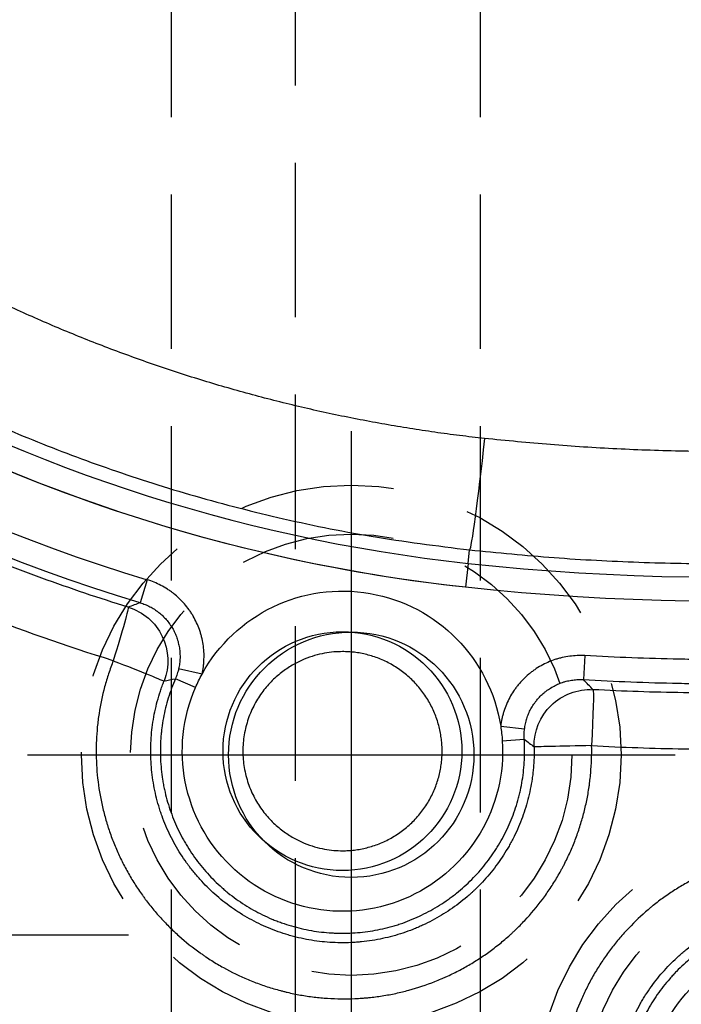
# Model space of a CAD drawing. Extents: x 2651 to 7771, y -1163 to 1075.
# Tile 317 of 490: x 5253 to 5264, y 87 to 102. Entities that reach past the tile are written whole.
import ezdxf

# ---------------------------------------------------------------- set-up
doc = ezdxf.new("R2010")
doc.units = 0
doc.header["$LTSCALE"] = 10
doc.linetypes.add('CENTER', pattern=[2, 1.25, -0.25, 0.25, -0.25])
doc.linetypes.add('HIDDEN', pattern=[0.375, 0.25, -0.125])
doc.layers.get('0').update_dxf_attribs({"linetype": 'CONTINUOUS'})
doc.layers.get('Defpoints').update_dxf_attribs({"linetype": 'CONTINUOUS'})
for name, color, linetype in [('1', 7, 'CONTINUOUS'), ('15', 7, 'CONTINUOUS'), ('97', 7, 'CONTINUOUS'), ('CEN', 1, 'CENTER'), ('DIM', 3, 'CONTINUOUS'), ('HIDDEN', 6, 'HIDDEN'), ('PART', 7, 'CONTINUOUS'), ('WARNINGS', 7, 'CONTINUOUS')]:
    doc.layers.add(name, color=color, linetype=linetype)
doc.styles.get("Standard").update_dxf_attribs({"font": 'romans.shx'})
doc.dimstyles.new('MM& INCH5', dxfattribs={"dimtxt": 5, "dimasz": 2.5, "dimexe": 1, "dimexo": 0.5, "dimtad": 0, "dimrnd": 1.38778e-17, "dimzin": 9, "dimdsep": 46, "dimtxsty": 'Standard', "dimblk": 'CLOSED', "dimcen": 0, "dimclrd": 3, "dimclre": 3, "dimclrt": 3, "dimazin": 2, "dimtfac": 0.75, "dimtofl": 0, "dimtmove": 0, "dimatfit": 3, "dimfxl": 0, "dimtolj": 1, "dimarcsym": 0})

# ---------------------------------------------------------------- blocks, each defined once
blk = doc.blocks.new('DFSF')
at = {"layer": '1', "color": 252, "linetype": 'Continuous'}
for p, q in [((1259.571, 525.012), (1259.595, 525.23)), ((1259.571, 525.012), (1259.529, 524.625)), ((1254.38, 524.747), (1254.268, 524.375)), ((1261.459, 523.519), (1261.437, 523.131)), ((1255.269, 523.221), (1254.89, 523.307)), ((1255.163, 523.005), (1254.838, 523.146)), ((1260.099, 522.377), (1260.485, 522.332)), ((1260.125, 522.143), (1260.481, 522.166))]:
    blk.add_line(p, q, dxfattribs=at)
at = {"layer": '1', "color": 7, "linetype": 'Continuous'}
blk.add_circle((1257.54, 521.973), 1.932, dxfattribs=at)
at = {"layer": '1', "color": 252, "linetype": 'Continuous'}
for centre, radius, start, end in [((1262.44, 551.472), 27.914, 201.8464, 253.2169), ((1263.706, 563.151), 38.363, 263.8121, 306.4003), ((1262.44, 551.472), 26.615, 239.4794, 263.8121)]:
    blk.add_arc(centre, radius, start, end, dxfattribs=at)
at = {"layer": '1', "color": 252, "linetype": 'Continuous', "extrusion": (0, 0, -1)}
for centre, radius, start, end in [((-1262.44, 551.472), 28.303, 286.7831, 338.1536), ((-1263.706, 563.151), 38.752, 233.5997, 276.1879), ((-1262.44, 551.472), 27.004, 276.1879, 300.5206)]:
    blk.add_arc(centre, radius, start, end, dxfattribs=at)
at = {"layer": '1', "color": 110, "linetype": 'Continuous', "extrusion": (0, 0, -1)}
for centre, radius, start, end in [((-1263.706, 563.151), 38.752, 233.5997, 276.1879), ((-1262.44, 551.472), 27.004, 276.1879, 305.3704)]:
    blk.add_arc(centre, radius, start, end, dxfattribs=at)
at = {"layer": '1', "color": 7, "linetype": 'Continuous', "extrusion": (0, 0, -1)}
for centre, start, end in [((-1257.54, 521.973), 28.783, 171.0316), ((-1257.54, 521.973), 23.4621, 28.783), ((-1257.54, 521.973), 176.2471, 23.4621), ((-1257.54, 521.973), 171.0316, 176.2471), ((-1265.053, 516.351), 350.5675, 192.6028)]:
    blk.add_arc(centre, 2.591, start, end, dxfattribs=at)
at = {"layer": '1', "color": 252, "linetype": 'Continuous', "extrusion": (0, 0, -1)}
for centre, major_axis, ratio, start_param, end_param in [((1259.79, 527.033), (0.196, 1.803), 0.026024, 1.567966, 3.128498), ((1262.458, 551.472), (29.332, 0), 1, 1.869288, 2.032389), ((1253.809, 523.437), (-0.267, -0.867), 0.02502, 3.148576, 4.704691), ((1253.809, 523.437), (-0.308, 0.853), 0.999933, 0.64524, 2.290912), ((1253.809, 523.437), (-0.844, 0.331), 0.009559, 1.595169, 3.132866), ((1261.546, 522.063), (-0.651, -0.631), 0.999918, 0.748015, 2.393572), ((1261.546, 522.063), (-0.048, -0.906), 0.026141, 3.150322, 4.711017), ((1261.546, 522.063), (0.907, 0.02), 0.00058, 1.544623, 3.132866)]:
    blk.add_ellipse(centre, major_axis=major_axis, ratio=ratio, start_param=start_param, end_param=end_param, dxfattribs=at)
at = {"layer": '1', "color": 252, "linetype": 'Continuous'}
for points, weights in [([(1284.673, 533.438), (1277.367, 528.298), (1268.718, 526.067), (1259.838, 527.033)], [1, 0.957088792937, 0.957088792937, 1]), ([(1259.838, 527.033), (1256.569, 527.388), (1253.435, 528.384), (1250.561, 529.98)], [1, 0.986804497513, 0.986804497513, 1])]:
    blk.add_rational_spline(points, weights, degree=3, dxfattribs=at)
for points, knots in [([(1259.595, 525.23), (1260.05, 525.185), (1260.961, 525.096), (1262.333, 525.024), (1264.725, 524.979), (1268.034, 525.171), (1272.093, 525.867), (1275.748, 526.892), (1278.989, 528.143), (1281.817, 529.532), (1284.259, 530.962), (1285.709, 531.992), (1286.39, 532.475)], [0, 0, 0, 0, 0.048349, 0.096698, 0.145048, 0.301095, 0.445844, 0.579291, 0.701434, 0.812268, 0.911791, 1, 1, 1, 1]), ([(1249.15, 528.67), (1249.488, 528.478), (1250.182, 528.085), (1251.284, 527.542), (1252.466, 527.024), (1253.731, 526.543), (1255.08, 526.11), (1256.512, 525.738), (1258.023, 525.429), (1259.064, 525.297), (1259.595, 525.23)], [0, 0, 0, 0, 0.105146, 0.215965, 0.332456, 0.454619, 0.582455, 0.715964, 0.855145, 1, 1, 1, 1]), ([(1255.269, 523.221), (1255.278, 523.26), (1255.285, 523.3), (1255.293, 523.36), (1255.295, 523.38), (1255.298, 523.411), (1255.298, 523.421), (1255.299, 523.441), (1255.302, 523.492), (1255.301, 523.583), (1255.288, 523.704), (1255.272, 523.783), (1255.26, 523.832), (1255.257, 523.842), (1255.251, 523.862), (1255.243, 523.891), (1255.221, 523.959), (1255.183, 524.052), (1255.145, 524.124), (1255.115, 524.176), (1255.099, 524.202), (1255.082, 524.228), (1255.071, 524.245), (1255.065, 524.253), (1255.035, 524.294), (1254.985, 524.358), (1254.901, 524.445), (1254.84, 524.498), (1254.8, 524.53), (1254.792, 524.536), (1254.776, 524.548), (1254.768, 524.554), (1254.743, 524.572), (1254.692, 524.607), (1254.605, 524.657), (1254.495, 524.708), (1254.419, 524.735), (1254.38, 524.747)], [0, 0, 0, 0, 0.0625, 0.0625, 0.09375, 0.09375, 0.109375, 0.109375, 0.125, 0.1875, 0.25, 0.3125, 0.3125, 0.328125, 0.328125, 0.34375, 0.375, 0.4375, 0.5, 0.5, 0.53125, 0.546875, 0.546875, 0.5625, 0.5625, 0.625, 0.6875, 0.75, 0.75, 0.765625, 0.765625, 0.78125, 0.78125, 0.8125, 0.875, 0.9375, 1, 1, 1, 1]), ([(1267.55, 523.64), (1267.044, 523.591), (1266.03, 523.512), (1265.015, 523.473), (1264.254, 523.458), (1263.999, 523.455), (1263.618, 523.455), (1263.491, 523.455), (1263.237, 523.457), (1262.601, 523.466), (1261.967, 523.49), (1261.459, 523.519)], [0, 0, 0, 0, 0.25, 0.5, 0.5, 0.625, 0.625, 0.6875, 0.6875, 0.75, 1, 1, 1, 1]), ([(1253.832, 523.437), (1253.805, 523.367), (1253.755, 523.228), (1253.712, 523.086), (1253.655, 522.873), (1253.625, 522.729), (1253.591, 522.511), (1253.573, 522.365), (1253.562, 522.217), (1253.558, 522.124), (1253.558, 522.105), (1253.557, 522.068), (1253.555, 522.012), (1253.555, 521.883), (1253.56, 521.772), (1253.575, 521.552), (1253.593, 521.406), (1253.632, 521.189), (1253.663, 521.044), (1253.701, 520.901), (1253.727, 520.812), (1253.733, 520.794), (1253.744, 520.759), (1253.761, 520.706), (1253.803, 520.583), (1253.87, 520.411), (1253.962, 520.21), (1254.064, 520.015), (1254.177, 519.825), (1254.26, 519.702), (1254.314, 519.627), (1254.325, 519.612), (1254.347, 519.582), (1254.358, 519.567), (1254.392, 519.522), (1254.461, 519.435), (1254.58, 519.294), (1254.732, 519.134), (1254.946, 518.932), (1255.119, 518.794), (1255.255, 518.697), (1255.27, 518.686), (1255.301, 518.665), (1255.316, 518.655), (1255.362, 518.624), (1255.456, 518.563), (1255.551, 518.506), (1255.744, 518.399), (1255.877, 518.335), (1256.08, 518.249), (1256.217, 518.196), (1256.358, 518.15), (1256.464, 518.119), (1256.5, 518.109), (1256.554, 518.095), (1256.572, 518.09), (1256.608, 518.081), (1256.699, 518.059), (1256.861, 518.025), (1257.08, 517.993), (1257.299, 517.972), (1257.52, 517.964), (1257.667, 517.966), (1257.778, 517.971), (1257.816, 517.973), (1257.871, 517.977), (1257.89, 517.979), (1257.927, 517.982), (1258.019, 517.991), (1258.185, 518.012), (1258.402, 518.052), (1258.544, 518.087), (1258.757, 518.145), (1258.897, 518.191), (1259.069, 518.259), (1259.103, 518.273), (1259.155, 518.295), (1259.172, 518.302), (1259.206, 518.318), (1259.291, 518.356), (1259.44, 518.43), (1259.632, 518.538), (1259.756, 518.618), (1259.878, 518.7), (1259.997, 518.786), (1260.112, 518.879), (1260.196, 518.951), (1260.238, 518.988), (1260.279, 519.026), (1260.306, 519.051), (1260.32, 519.064), (1260.387, 519.128), (1260.543, 519.286), (1260.685, 519.455), (1260.817, 519.632), (1260.902, 519.752), (1260.98, 519.877), (1261.036, 519.973), (1261.064, 520.021), (1261.09, 520.07), (1261.108, 520.103), (1261.117, 520.119), (1261.159, 520.202), (1261.191, 520.269), (1261.252, 520.404), (1261.308, 520.54), (1261.381, 520.748), (1261.443, 520.96), (1261.476, 521.104), (1261.506, 521.248), (1261.519, 521.321), (1261.532, 521.414), (1261.535, 521.432), (1261.539, 521.469), (1261.546, 521.524), (1261.56, 521.654), (1261.571, 521.839), (1261.572, 521.988), (1261.57, 522.063)], [0, 0, 0, 0, 0.015625, 0.03125, 0.03125, 0.0625, 0.0625, 0.078125, 0.09375, 0.09375, 0.097656, 0.097656, 0.101563, 0.109375, 0.125, 0.125, 0.15625, 0.15625, 0.171875, 0.1875, 0.1875, 0.191406, 0.191406, 0.195313, 0.203125, 0.21875, 0.234375, 0.25, 0.265625, 0.28125, 0.28125, 0.285156, 0.285156, 0.289063, 0.289063, 0.296875, 0.3125, 0.328125, 0.34375, 0.375, 0.375, 0.378906, 0.378906, 0.382813, 0.382813, 0.390625, 0.40625, 0.40625, 0.4375, 0.4375, 0.453125, 0.46875, 0.46875, 0.476563, 0.476563, 0.480469, 0.480469, 0.484375, 0.5, 0.515625, 0.53125, 0.546875, 0.5625, 0.5625, 0.570313, 0.570313, 0.574219, 0.574219, 0.578125, 0.59375, 0.609375, 0.625, 0.625, 0.65625, 0.65625, 0.664062, 0.664062, 0.667969, 0.667969, 0.671875, 0.6875, 0.703125, 0.71875, 0.71875, 0.734375, 0.75, 0.75, 0.757812, 0.761719, 0.761719, 0.765625, 0.765625, 0.78125, 0.8125, 0.8125, 0.828125, 0.84375, 0.84375, 0.851562, 0.855469, 0.855469, 0.859375, 0.859375, 0.875, 0.875, 0.890625, 0.90625, 0.921875, 0.9375, 0.9375, 0.953125, 0.953125, 0.957031, 0.957031, 0.960938, 0.96875, 0.984375, 1, 1, 1, 1]), ([(1261.459, 523.519), (1261.418, 523.521), (1261.336, 523.522), (1261.215, 523.511), (1261.135, 523.497), (1261.075, 523.483), (1261.055, 523.478), (1261.026, 523.47), (1261.016, 523.467), (1260.996, 523.461), (1260.947, 523.445), (1260.862, 523.412), (1260.753, 523.358), (1260.684, 523.315), (1260.641, 523.286), (1260.633, 523.28), (1260.616, 523.268), (1260.592, 523.25), (1260.536, 523.205), (1260.461, 523.136), (1260.407, 523.076), (1260.369, 523.028), (1260.356, 523.012), (1260.338, 522.987), (1260.332, 522.979), (1260.32, 522.962), (1260.291, 522.92), (1260.244, 522.841), (1260.191, 522.732), (1260.163, 522.655), (1260.147, 522.606), (1260.144, 522.597), (1260.139, 522.577), (1260.136, 522.567), (1260.128, 522.537), (1260.114, 522.478), (1260.104, 522.417), (1260.099, 522.377)], [0, 0, 0, 0, 0.0625, 0.125, 0.1875, 0.1875, 0.21875, 0.21875, 0.234375, 0.234375, 0.25, 0.3125, 0.375, 0.4375, 0.4375, 0.453125, 0.453125, 0.46875, 0.5, 0.5625, 0.625, 0.625, 0.65625, 0.65625, 0.671875, 0.671875, 0.6875, 0.75, 0.8125, 0.875, 0.875, 0.890625, 0.890625, 0.90625, 0.90625, 0.9375, 1, 1, 1, 1]), ([(1261.57, 522.063), (1262.069, 522.036), (1262.567, 522.019), (1263.191, 522.009), (1263.316, 522.008), (1263.565, 522.006), (1263.69, 522.006), (1264.065, 522.007), (1264.813, 522.015), (1266.059, 522.063), (1267.054, 522.137), (1267.551, 522.184)], [0, 0, 0, 0, 0.25, 0.25, 0.3125, 0.3125, 0.375, 0.375, 0.5, 0.75, 1, 1, 1, 1]), ([(1269.021, 515.64), (1269.034, 515.712), (1269.045, 515.784), (1269.056, 515.874), (1269.058, 515.892), (1269.062, 515.928), (1269.064, 515.946), (1269.069, 516), (1269.072, 516.036), (1269.085, 516.217), (1269.087, 516.361), (1269.079, 516.576), (1269.07, 516.719), (1269.044, 516.932), (1269.019, 517.074), (1268.998, 517.181), (1268.99, 517.216), (1268.978, 517.269), (1268.974, 517.287), (1268.965, 517.322), (1268.925, 517.48), (1268.876, 517.635), (1268.8, 517.836), (1268.746, 517.969), (1268.654, 518.163), (1268.585, 518.29), (1268.531, 518.384), (1268.504, 518.43), (1268.475, 518.476), (1268.455, 518.507), (1268.406, 518.583), (1268.314, 518.717), (1268.226, 518.831), (1268.09, 518.998), (1267.993, 519.104), (1267.84, 519.255), (1267.735, 519.353), (1267.624, 519.446), (1267.553, 519.502), (1267.539, 519.514), (1267.51, 519.536), (1267.467, 519.569), (1267.364, 519.643), (1267.155, 519.783), (1266.967, 519.888), (1266.774, 519.983), (1266.643, 520.042), (1266.509, 520.095), (1266.424, 520.126), (1266.407, 520.132), (1266.373, 520.144), (1266.356, 520.15), (1266.304, 520.167), (1266.2, 520.2), (1266.096, 520.228), (1265.956, 520.262), (1265.816, 520.292), (1265.604, 520.326), (1265.39, 520.349), (1265.246, 520.356), (1265.137, 520.359), (1265.101, 520.359), (1265.047, 520.359), (1265.029, 520.359), (1264.992, 520.358), (1264.902, 520.356), (1264.739, 520.347), (1264.525, 520.323), (1264.243, 520.276), (1264.034, 520.224), (1263.861, 520.171), (1263.81, 520.154), (1263.758, 520.136), (1263.724, 520.124), (1263.707, 520.118), (1263.622, 520.087), (1263.555, 520.06), (1263.356, 519.974), (1263.163, 519.878), (1262.918, 519.73), (1262.739, 519.609), (1262.624, 519.522), (1262.553, 519.465), (1262.539, 519.454), (1262.511, 519.431), (1262.47, 519.396), (1262.32, 519.265), (1262.193, 519.138), (1262.049, 518.978), (1261.956, 518.869), (1261.825, 518.698), (1261.744, 518.579), (1261.685, 518.487), (1261.666, 518.457), (1261.628, 518.394), (1261.573, 518.3), (1261.489, 518.141), (1261.428, 518.011), (1261.342, 517.814), (1261.293, 517.679), (1261.228, 517.474), (1261.209, 517.404), (1261.182, 517.299), (1261.174, 517.264), (1261.162, 517.211), (1261.158, 517.193), (1261.151, 517.158), (1261.133, 517.069), (1261.106, 516.908), (1261.073, 516.623), (1261.067, 516.408), (1261.071, 516.192), (1261.078, 516.049), (1261.093, 515.905), (1261.103, 515.833)], [0, 0, 0, 0, 0.015625, 0.015625, 0.019531, 0.019531, 0.023438, 0.023438, 0.03125, 0.03125, 0.0625, 0.0625, 0.078125, 0.09375, 0.109375, 0.109375, 0.117188, 0.117188, 0.121094, 0.121094, 0.125, 0.15625, 0.15625, 0.171875, 0.1875, 0.203125, 0.203125, 0.210938, 0.214844, 0.214844, 0.21875, 0.234375, 0.25, 0.25, 0.28125, 0.28125, 0.296875, 0.3125, 0.3125, 0.316406, 0.316406, 0.320313, 0.328125, 0.34375, 0.375, 0.375, 0.390625, 0.40625, 0.40625, 0.410156, 0.410156, 0.414063, 0.414063, 0.421875, 0.4375, 0.4375, 0.453125, 0.46875, 0.484375, 0.5, 0.5, 0.507813, 0.507813, 0.511719, 0.511719, 0.515625, 0.53125, 0.546875, 0.5625, 0.59375, 0.59375, 0.601563, 0.605469, 0.605469, 0.609375, 0.609375, 0.625, 0.625, 0.65625, 0.671875, 0.6875, 0.703125, 0.703125, 0.707031, 0.707031, 0.710938, 0.71875, 0.75, 0.75, 0.765625, 0.78125, 0.796875, 0.796875, 0.804688, 0.804688, 0.8125, 0.828125, 0.84375, 0.84375, 0.875, 0.875, 0.890625, 0.890625, 0.898438, 0.898438, 0.902344, 0.902344, 0.90625, 0.921875, 0.9375, 0.96875, 0.96875, 0.984375, 1, 1, 1, 1])]:
    blk.add_open_spline(points, degree=3, knots=knots, dxfattribs=at)
at = {"layer": '1', "color": 7, "linetype": 'Continuous'}
for points, knots in [([(1254.075, 524.303), (1253.605, 524.448), (1253.139, 524.605), (1252.561, 524.816), (1252.446, 524.859), (1252.216, 524.947), (1251.872, 525.08), (1251.531, 525.22), (1250.853, 525.508), (1249.959, 525.916), (1249.088, 526.37), (1248.657, 526.609)], [0, 0, 0, 0, 0.25, 0.25, 0.3125, 0.3125, 0.375, 0.5, 0.5, 0.75, 1, 1, 1, 1]), ([(1254.268, 524.375), (1254.295, 524.367), (1254.348, 524.348), (1254.425, 524.312), (1254.474, 524.284), (1254.51, 524.261), (1254.522, 524.253), (1254.539, 524.24), (1254.545, 524.236), (1254.556, 524.227), (1254.585, 524.206), (1254.633, 524.164), (1254.691, 524.103), (1254.726, 524.058), (1254.747, 524.029), (1254.751, 524.023), (1254.759, 524.011), (1254.771, 523.994), (1254.797, 523.951), (1254.83, 523.889), (1254.851, 523.836), (1254.865, 523.796), (1254.872, 523.776), (1254.878, 523.755), (1254.882, 523.742), (1254.883, 523.735), (1254.892, 523.7), (1254.903, 523.645), (1254.912, 523.56), (1254.913, 523.504), (1254.912, 523.468), (1254.911, 523.461), (1254.911, 523.447), (1254.91, 523.44), (1254.908, 523.418), (1254.904, 523.376), (1254.896, 523.334), (1254.89, 523.307)], [0, 0, 0, 0, 0.0625, 0.125, 0.1875, 0.1875, 0.21875, 0.21875, 0.234375, 0.234375, 0.25, 0.3125, 0.375, 0.4375, 0.4375, 0.453125, 0.453125, 0.46875, 0.5, 0.5625, 0.625, 0.625, 0.65625, 0.671875, 0.671875, 0.6875, 0.6875, 0.75, 0.8125, 0.875, 0.875, 0.890625, 0.890625, 0.90625, 0.90625, 0.9375, 1, 1, 1, 1]), ([(1261.437, 523.131), (1261.949, 523.102), (1262.462, 523.082), (1263.104, 523.07), (1263.232, 523.069), (1263.489, 523.066), (1263.617, 523.066), (1264.002, 523.066), (1264.259, 523.069), (1265.028, 523.084), (1266.053, 523.124), (1267.076, 523.204), (1267.587, 523.253)], [0, 0, 0, 0, 0.25, 0.25, 0.3125, 0.3125, 0.375, 0.375, 0.5, 0.5, 0.75, 1, 1, 1, 1]), ([(1260.64, 522.042), (1260.642, 521.927), (1260.639, 521.812), (1260.626, 521.669), (1260.621, 521.626), (1260.616, 521.583), (1260.612, 521.555), (1260.61, 521.54), (1260.6, 521.469), (1260.59, 521.413), (1260.556, 521.244), (1260.498, 521.024), (1260.417, 520.811), (1260.347, 520.655), (1260.322, 520.603), (1260.289, 520.539), (1260.282, 520.526), (1260.269, 520.501), (1260.248, 520.463), (1260.227, 520.426), (1260.154, 520.302), (1260.091, 520.208), (1259.955, 520.025), (1259.882, 519.938), (1259.765, 519.813), (1259.725, 519.772), (1259.673, 519.722), (1259.662, 519.713), (1259.641, 519.693), (1259.609, 519.664), (1259.577, 519.635), (1259.468, 519.542), (1259.378, 519.473), (1259.19, 519.345), (1259.092, 519.287), (1258.941, 519.206), (1258.89, 519.181), (1258.824, 519.151), (1258.811, 519.145), (1258.785, 519.133), (1258.772, 519.128), (1258.732, 519.111), (1258.599, 519.056), (1258.464, 519.011), (1258.245, 518.951), (1258.134, 518.928), (1257.965, 518.901), (1257.908, 518.894), (1257.836, 518.886), (1257.822, 518.885), (1257.793, 518.883), (1257.779, 518.881), (1257.736, 518.878), (1257.707, 518.877), (1257.564, 518.87), (1257.336, 518.873), (1257.11, 518.9), (1256.942, 518.93), (1256.886, 518.941), (1256.802, 518.961), (1256.774, 518.968), (1256.719, 518.983), (1256.691, 518.991), (1256.553, 519.031), (1256.446, 519.069), (1256.236, 519.157), (1256.134, 519.207), (1255.984, 519.29), (1255.935, 519.319), (1255.862, 519.365), (1255.838, 519.381), (1255.802, 519.405), (1255.79, 519.413), (1255.767, 519.429), (1255.661, 519.503), (1255.56, 519.583), (1255.391, 519.735), (1255.31, 519.815), (1255.196, 519.942), (1255.159, 519.986), (1255.105, 520.053), (1255.087, 520.075), (1255.061, 520.11), (1255.052, 520.121), (1255.035, 520.144), (1254.959, 520.249), (1254.89, 520.358), (1254.779, 520.556), (1254.729, 520.658), (1254.662, 520.815), (1254.641, 520.869), (1254.612, 520.949), (1254.598, 520.99), (1254.585, 521.031), (1254.576, 521.059), (1254.572, 521.073), (1254.535, 521.197), (1254.509, 521.308), (1254.468, 521.532), (1254.454, 521.645), (1254.442, 521.815), (1254.44, 521.872), (1254.438, 521.958), (1254.438, 522.001), (1254.439, 522.044), (1254.44, 522.073), (1254.441, 522.087), (1254.446, 522.217), (1254.457, 522.331), (1254.492, 522.556), (1254.515, 522.668), (1254.56, 522.834), (1254.576, 522.889), (1254.599, 522.957), (1254.603, 522.971), (1254.613, 522.998), (1254.617, 523.011), (1254.632, 523.052), (1254.642, 523.079), (1254.653, 523.106)], [0, 0, 0, 0, 0.03125, 0.03125, 0.039062, 0.042969, 0.042969, 0.046875, 0.046875, 0.0625, 0.0625, 0.09375, 0.125, 0.125, 0.140625, 0.140625, 0.144531, 0.144531, 0.148437, 0.15625, 0.15625, 0.1875, 0.1875, 0.21875, 0.21875, 0.234375, 0.234375, 0.238281, 0.238281, 0.242187, 0.25, 0.25, 0.28125, 0.28125, 0.3125, 0.3125, 0.328125, 0.328125, 0.332031, 0.332031, 0.335937, 0.335937, 0.34375, 0.375, 0.375, 0.40625, 0.40625, 0.421875, 0.421875, 0.425781, 0.425781, 0.429687, 0.429687, 0.4375, 0.4375, 0.46875, 0.5, 0.5, 0.515625, 0.515625, 0.523437, 0.523437, 0.53125, 0.53125, 0.5625, 0.5625, 0.59375, 0.59375, 0.609375, 0.609375, 0.617187, 0.617187, 0.621094, 0.621094, 0.625, 0.65625, 0.65625, 0.6875, 0.6875, 0.703125, 0.703125, 0.710937, 0.710937, 0.714844, 0.714844, 0.71875, 0.75, 0.75, 0.78125, 0.78125, 0.796875, 0.796875, 0.804687, 0.808594, 0.808594, 0.8125, 0.8125, 0.84375, 0.84375, 0.875, 0.875, 0.890625, 0.890625, 0.898437, 0.902344, 0.902344, 0.90625, 0.90625, 0.9375, 0.9375, 0.96875, 0.96875, 0.984375, 0.984375, 0.988281, 0.988281, 0.992188, 0.992188, 1, 1, 1, 1]), ([(1254.838, 523.146), (1254.815, 523.095), (1254.774, 522.991), (1254.739, 522.886), (1254.69, 522.727), (1254.664, 522.62), (1254.633, 522.456), (1254.625, 522.401), (1254.616, 522.332), (1254.614, 522.318), (1254.611, 522.29), (1254.61, 522.276), (1254.606, 522.234), (1254.603, 522.207), (1254.594, 522.067), (1254.592, 521.957), (1254.602, 521.735), (1254.613, 521.625), (1254.634, 521.488), (1254.641, 521.447), (1254.649, 521.405), (1254.655, 521.378), (1254.669, 521.309), (1254.686, 521.242), (1254.73, 521.081), (1254.766, 520.977), (1254.848, 520.772), (1254.895, 520.671), (1254.961, 520.549), (1254.981, 520.513), (1255.003, 520.477), (1255.017, 520.453), (1255.024, 520.441), (1255.061, 520.381), (1255.091, 520.334), (1255.187, 520.198), (1255.323, 520.024), (1255.478, 519.866), (1255.581, 519.773), (1255.613, 519.745), (1255.645, 519.718), (1255.666, 519.7), (1255.677, 519.691), (1255.731, 519.647), (1255.776, 519.613), (1255.911, 519.516), (1256.004, 519.457), (1256.197, 519.349), (1256.296, 519.3), (1256.424, 519.246), (1256.463, 519.231), (1256.515, 519.211), (1256.542, 519.201), (1256.608, 519.178), (1256.661, 519.161), (1256.82, 519.114), (1256.928, 519.089), (1257.146, 519.051), (1257.256, 519.039), (1257.394, 519.031), (1257.436, 519.029), (1257.478, 519.028), (1257.506, 519.027), (1257.52, 519.027), (1257.59, 519.027), (1257.646, 519.028), (1257.812, 519.037), (1257.922, 519.05), (1258.139, 519.086), (1258.247, 519.111), (1258.381, 519.149), (1258.421, 519.161), (1258.461, 519.174), (1258.487, 519.183), (1258.501, 519.188), (1258.567, 519.211), (1258.619, 519.231), (1258.772, 519.295), (1258.971, 519.391), (1259.159, 519.509), (1259.272, 519.589), (1259.295, 519.606), (1259.339, 519.64), (1259.361, 519.657), (1259.427, 519.709), (1259.469, 519.745), (1259.593, 519.856), (1259.671, 519.935), (1259.817, 520.1), (1259.886, 520.187), (1259.966, 520.301), (1259.982, 520.324), (1260.005, 520.359), (1260.013, 520.37), (1260.028, 520.394), (1260.065, 520.453), (1260.156, 520.609), (1260.227, 520.759), (1260.311, 520.964), (1260.347, 521.068), (1260.384, 521.202), (1260.391, 521.229), (1260.402, 521.27), (1260.405, 521.283), (1260.411, 521.311), (1260.427, 521.379), (1260.44, 521.447), (1260.467, 521.612), (1260.478, 521.722), (1260.486, 521.888), (1260.488, 521.999), (1260.484, 522.11), (1260.481, 522.166)], [0, 0, 0, 0, 0.015625, 0.03125, 0.03125, 0.0625, 0.0625, 0.078125, 0.078125, 0.082031, 0.082031, 0.085937, 0.085937, 0.09375, 0.09375, 0.125, 0.125, 0.15625, 0.15625, 0.164062, 0.167969, 0.167969, 0.171875, 0.1875, 0.1875, 0.21875, 0.21875, 0.25, 0.25, 0.257812, 0.261719, 0.261719, 0.265625, 0.265625, 0.28125, 0.28125, 0.3125, 0.34375, 0.34375, 0.351563, 0.355469, 0.355469, 0.359375, 0.359375, 0.375, 0.375, 0.40625, 0.40625, 0.4375, 0.4375, 0.445312, 0.449219, 0.453125, 0.453125, 0.46875, 0.46875, 0.5, 0.5, 0.53125, 0.53125, 0.539062, 0.542969, 0.542969, 0.546875, 0.546875, 0.5625, 0.5625, 0.59375, 0.59375, 0.625, 0.625, 0.632812, 0.636719, 0.636719, 0.640625, 0.640625, 0.65625, 0.65625, 0.6875, 0.71875, 0.71875, 0.726562, 0.726562, 0.734375, 0.734375, 0.75, 0.75, 0.78125, 0.78125, 0.8125, 0.8125, 0.820312, 0.820312, 0.824219, 0.824219, 0.828125, 0.84375, 0.875, 0.875, 0.90625, 0.90625, 0.914062, 0.914062, 0.917969, 0.917969, 0.921875, 0.9375, 0.9375, 0.96875, 0.96875, 0.984375, 1, 1, 1, 1]), ([(1260.485, 522.332), (1260.488, 522.36), (1260.493, 522.388), (1260.502, 522.43), (1260.505, 522.444), (1260.511, 522.465), (1260.513, 522.471), (1260.517, 522.485), (1260.527, 522.52), (1260.549, 522.58), (1260.586, 522.657), (1260.616, 522.705), (1260.639, 522.741), (1260.648, 522.753), (1260.665, 522.776), (1260.691, 522.81), (1260.739, 522.863), (1260.78, 522.901), (1260.813, 522.929), (1260.83, 522.942), (1260.847, 522.955), (1260.859, 522.964), (1260.865, 522.968), (1260.894, 522.988), (1260.943, 523.018), (1261.019, 523.056), (1261.072, 523.077), (1261.106, 523.088), (1261.113, 523.09), (1261.127, 523.095), (1261.134, 523.097), (1261.154, 523.102), (1261.196, 523.113), (1261.266, 523.126), (1261.351, 523.133), (1261.408, 523.132), (1261.437, 523.131)], [0, 0, 0, 0, 0.0625, 0.0625, 0.09375, 0.09375, 0.109375, 0.109375, 0.125, 0.1875, 0.25, 0.3125, 0.3125, 0.34375, 0.34375, 0.375, 0.4375, 0.5, 0.5, 0.53125, 0.546875, 0.546875, 0.5625, 0.5625, 0.625, 0.6875, 0.75, 0.75, 0.765625, 0.765625, 0.78125, 0.78125, 0.8125, 0.875, 0.9375, 1, 1, 1, 1]), ([(1267.443, 523.087), (1266.957, 523.041), (1265.984, 522.968), (1265.009, 522.931), (1264.278, 522.916), (1264.034, 522.913), (1263.668, 522.913), (1263.546, 522.913), (1263.302, 522.915), (1262.691, 522.922), (1262.082, 522.942), (1261.594, 522.968)], [0, 0, 0, 0, 0.25, 0.5, 0.5, 0.625, 0.625, 0.6875, 0.6875, 0.75, 1, 1, 1, 1]), ([(1260.481, 522.166), (1260.48, 522.18), (1260.478, 522.208), (1260.479, 522.235), (1260.48, 522.277), (1260.482, 522.304), (1260.485, 522.332)], [0, 0, 0, 0, 0.25, 0.5, 0.5, 1, 1, 1, 1]), ([(1261.978, 515.95), (1261.963, 516.061), (1261.955, 516.173), (1261.95, 516.395), (1261.954, 516.506), (1261.973, 516.727), (1261.988, 516.837), (1262.015, 516.975), (1262.021, 517.003), (1262.033, 517.058), (1262.053, 517.139), (1262.106, 517.327), (1262.164, 517.483), (1262.252, 517.687), (1262.302, 517.786), (1262.371, 517.908), (1262.385, 517.932), (1262.414, 517.98), (1262.429, 518.004), (1262.474, 518.075), (1262.506, 518.121), (1262.603, 518.256), (1262.673, 518.343), (1262.821, 518.508), (1262.9, 518.586), (1263.004, 518.679), (1263.036, 518.707), (1263.068, 518.734), (1263.09, 518.752), (1263.101, 518.761), (1263.155, 518.805), (1263.2, 518.839), (1263.336, 518.936), (1263.429, 518.996), (1263.622, 519.105), (1263.722, 519.154), (1263.875, 519.221), (1263.927, 519.241), (1263.993, 519.266), (1264.007, 519.271), (1264.033, 519.28), (1264.073, 519.294), (1264.219, 519.341), (1264.354, 519.375), (1264.571, 519.417), (1264.681, 519.432), (1264.848, 519.446), (1264.904, 519.449), (1264.974, 519.451), (1264.988, 519.452), (1265.016, 519.452), (1265.03, 519.452), (1265.072, 519.452), (1265.1, 519.452), (1265.24, 519.449), (1265.461, 519.431), (1265.679, 519.391), (1265.841, 519.351), (1265.895, 519.336), (1265.976, 519.312), (1266.002, 519.304), (1266.042, 519.29), (1266.056, 519.286), (1266.082, 519.277), (1266.201, 519.234), (1266.316, 519.186), (1266.516, 519.088), (1266.612, 519.034), (1266.754, 518.945), (1266.8, 518.914), (1266.868, 518.866), (1266.902, 518.841), (1266.936, 518.815), (1266.958, 518.798), (1266.969, 518.79), (1267.068, 518.711), (1267.151, 518.637), (1267.31, 518.481), (1267.384, 518.399), (1267.525, 518.227), (1267.591, 518.137), (1267.66, 518.031), (1267.667, 518.019), (1267.682, 517.996), (1267.704, 517.96), (1267.754, 517.876), (1267.794, 517.802), (1267.869, 517.654), (1267.914, 517.552), (1267.993, 517.344), (1268.027, 517.238), (1268.058, 517.116), (1268.062, 517.103), (1268.068, 517.075), (1268.072, 517.062), (1268.081, 517.021), (1268.099, 516.938), (1268.113, 516.856), (1268.137, 516.691), (1268.148, 516.58), (1268.156, 516.359), (1268.154, 516.247), (1268.145, 516.108), (1268.142, 516.08), (1268.138, 516.038), (1268.137, 516.024), (1268.134, 515.996), (1268.125, 515.926), (1268.115, 515.857), (1268.105, 515.801)], [0, 0, 0, 0, 0.03125, 0.03125, 0.0625, 0.0625, 0.09375, 0.09375, 0.101563, 0.101563, 0.109375, 0.125, 0.15625, 0.15625, 0.1875, 0.1875, 0.195313, 0.195313, 0.203125, 0.203125, 0.21875, 0.21875, 0.25, 0.25, 0.28125, 0.28125, 0.289063, 0.292969, 0.292969, 0.296875, 0.296875, 0.3125, 0.3125, 0.34375, 0.34375, 0.375, 0.375, 0.390625, 0.390625, 0.394531, 0.394531, 0.398438, 0.40625, 0.4375, 0.4375, 0.46875, 0.46875, 0.484375, 0.484375, 0.488281, 0.488281, 0.492188, 0.492188, 0.5, 0.5, 0.53125, 0.5625, 0.5625, 0.578125, 0.578125, 0.585938, 0.585938, 0.589844, 0.589844, 0.59375, 0.625, 0.625, 0.65625, 0.65625, 0.671875, 0.671875, 0.679688, 0.683594, 0.683594, 0.6875, 0.6875, 0.71875, 0.71875, 0.75, 0.75, 0.78125, 0.78125, 0.785156, 0.785156, 0.789063, 0.796875, 0.8125, 0.8125, 0.84375, 0.84375, 0.875, 0.875, 0.878906, 0.878906, 0.882813, 0.882813, 0.890625, 0.90625, 0.90625, 0.9375, 0.9375, 0.96875, 0.96875, 0.976562, 0.976562, 0.980469, 0.980469, 0.984375, 1, 1, 1, 1]), ([(1267.931, 515.708), (1267.955, 515.815), (1267.972, 515.922), (1267.996, 516.136), (1268.002, 516.244), (1268.002, 516.406), (1268, 516.488), (1267.994, 516.569), (1267.991, 516.61), (1267.989, 516.624), (1267.987, 516.651), (1267.974, 516.773), (1267.954, 516.893), (1267.906, 517.104), (1267.877, 517.208), (1267.824, 517.361), (1267.805, 517.412), (1267.779, 517.475), (1267.774, 517.488), (1267.763, 517.513), (1267.747, 517.551), (1267.73, 517.588), (1267.672, 517.71), (1267.621, 517.805), (1267.508, 517.989), (1267.446, 518.077), (1267.347, 518.205), (1267.312, 518.247), (1267.267, 518.299), (1267.258, 518.309), (1267.24, 518.329), (1267.231, 518.339), (1267.203, 518.369), (1267.11, 518.468), (1266.931, 518.632), (1266.757, 518.76), (1266.621, 518.849), (1266.563, 518.884), (1266.504, 518.918), (1266.48, 518.931), (1266.469, 518.938), (1266.432, 518.957), (1266.408, 518.97), (1266.287, 519.031), (1266.188, 519.075), (1265.986, 519.15), (1265.883, 519.182), (1265.726, 519.222), (1265.673, 519.234), (1265.593, 519.25), (1265.567, 519.255), (1265.526, 519.261), (1265.513, 519.263), (1265.486, 519.268), (1265.364, 519.285), (1265.243, 519.295), (1265.028, 519.301), (1264.92, 519.298), (1264.759, 519.285), (1264.705, 519.279), (1264.624, 519.268), (1264.597, 519.264), (1264.557, 519.257), (1264.543, 519.255), (1264.516, 519.25), (1264.396, 519.227), (1264.278, 519.197), (1264.072, 519.133), (1263.971, 519.095), (1263.823, 519.031), (1263.774, 519.008), (1263.701, 518.971), (1263.665, 518.952), (1263.617, 518.926), (1263.594, 518.912), (1263.487, 518.851), (1263.397, 518.792), (1263.223, 518.664), (1263.139, 518.596), (1263.02, 518.486), (1262.962, 518.43), (1262.897, 518.361), (1262.869, 518.331), (1262.851, 518.31), (1262.842, 518.3), (1262.761, 518.208), (1262.694, 518.122), (1262.571, 517.945), (1262.515, 517.853), (1262.412, 517.664), (1262.365, 517.566), (1262.319, 517.452), (1262.314, 517.439), (1262.304, 517.414), (1262.289, 517.376), (1262.257, 517.287), (1262.233, 517.209), (1262.189, 517.053), (1262.165, 516.948), (1262.129, 516.736), (1262.117, 516.628), (1262.11, 516.506), (1262.109, 516.492), (1262.108, 516.465), (1262.106, 516.424), (1262.105, 516.329), (1262.107, 516.247), (1262.116, 516.084), (1262.128, 515.976), (1262.146, 515.868)], [0, 0, 0, 0, 0.03125, 0.03125, 0.0625, 0.0625, 0.078125, 0.085938, 0.085938, 0.089844, 0.089844, 0.09375, 0.125, 0.125, 0.15625, 0.15625, 0.171875, 0.171875, 0.175781, 0.175781, 0.179688, 0.1875, 0.1875, 0.21875, 0.21875, 0.25, 0.25, 0.265625, 0.265625, 0.269531, 0.269531, 0.273438, 0.273438, 0.28125, 0.3125, 0.34375, 0.34375, 0.359375, 0.363281, 0.363281, 0.367188, 0.367188, 0.375, 0.375, 0.40625, 0.40625, 0.4375, 0.4375, 0.453125, 0.453125, 0.460938, 0.460938, 0.464844, 0.464844, 0.46875, 0.5, 0.5, 0.53125, 0.53125, 0.546875, 0.546875, 0.554688, 0.554688, 0.558594, 0.558594, 0.5625, 0.59375, 0.59375, 0.625, 0.625, 0.640625, 0.640625, 0.648438, 0.652344, 0.65625, 0.65625, 0.6875, 0.6875, 0.71875, 0.71875, 0.734375, 0.742188, 0.746094, 0.746094, 0.75, 0.75, 0.78125, 0.78125, 0.8125, 0.8125, 0.84375, 0.84375, 0.847656, 0.847656, 0.851563, 0.859375, 0.875, 0.875, 0.90625, 0.90625, 0.9375, 0.9375, 0.941406, 0.941406, 0.945313, 0.953125, 0.96875, 0.96875, 1, 1, 1, 1])]:
    blk.add_open_spline(points, degree=3, knots=knots, dxfattribs=at)
at = {"layer": '1', "color": 252, "linetype": 'Continuous'}
for points in [[(1254.268, 524.375), (1254.203, 524.351), (1254.139, 524.327), (1254.075, 524.303)], [(1254.653, 523.106), (1254.714, 523.12), (1254.775, 523.133), (1254.838, 523.146)], [(1261.594, 522.968), (1261.543, 523.022), (1261.491, 523.076), (1261.437, 523.131)], [(1260.481, 522.166), (1260.535, 522.125), (1260.588, 522.084), (1260.64, 522.042)]]:
    blk.add_open_spline(points, degree=3, dxfattribs=at)
at = {"layer": '1', "color": 7, "linetype": 'Continuous'}
blk.add_rational_spline([(1257.54, 523.584), (1254.32, 523.583), (1254.32, 520.364), (1257.54, 520.362)], [1, 0.333638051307, 0.333638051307, 1], degree=3, dxfattribs=at)
blk.add_rational_spline([(1257.54, 520.362), (1258.484, 520.362), (1259.152, 521.029), (1259.152, 521.973), (1259.152, 522.917), (1258.484, 523.585), (1257.54, 523.584)], [1, 0.804630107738, 0.804630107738, 1, 0.804630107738, 0.804630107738, 1], degree=3, knots=[0, 0, 0, 0, 0.5, 0.5, 0.5, 1, 1, 1, 1], dxfattribs=at)
blk.add_open_spline([(1254.89, 523.307), (1254.887, 523.293), (1254.88, 523.265), (1254.868, 523.225), (1254.854, 523.185), (1254.843, 523.159), (1254.838, 523.146)], degree=3, dxfattribs=at)
blk = doc.blocks.new('DFS')
at = {"layer": 'CEN'}
for p, q in [((1206.289, 508.881), (1206.289, 498.405)), ((1201.051, 503.643), (1211.527, 503.643))]:
    blk.add_line(p, q, dxfattribs=at)
at = {"layer": 'HIDDEN'}
for radius in [4.365, 3.57]:
    blk.add_circle((1206.289, 503.643), radius, dxfattribs=at)
at = {"layer": 'PART', "color": 110}
blk.add_circle((1206.289, 503.643), 1.985, dxfattribs=at)
blk = doc.blocks.new('*D71')
at = {"layer": 'Defpoints', "color": 0}
for p in [(5205.684, 387.642), (5480.685, 55.642), (5500.003, 55.642)]:
    blk.add_point(p, dxfattribs=at)
at = {"layer": 'DIM', "color": 3, "lineweight": -2}
blk.add_line((5481.185, 55.642), (5500.003, 55.642), dxfattribs=at)
at = {"layer": 'DIM', "color": 3, "insert": (5525.747, 55.642), "char_height": 5, "attachment_point": 5}
blk.add_mtext('\\A1;332 [13.071]', dxfattribs=at)
blk = doc.blocks.new('_Closed')
at = {"color": 0, "linetype": 'ByBlock', "lineweight": -2}
for p, q in [((-1, 0.1667), (0, 0)), ((-1, 0.1667), (-1, -0.1667)), ((0, 0), (-1, -0.1667)), ((0, 0), (-1, 0))]:
    blk.add_line(p, q, dxfattribs=at)
blk = doc.blocks.new('*D72')
at = {"layer": 'Defpoints', "color": 0}
for p in [(5205.684, 387.642), (5480.684, 12.642), (5500.003, 12.642)]:
    blk.add_point(p, dxfattribs=at)
at = {"layer": 'DIM', "color": 3, "lineweight": -2}
blk.add_line((5481.184, 12.642), (5500.003, 12.642), dxfattribs=at)
at = {"layer": 'DIM', "color": 3, "insert": (5525.747, 12.642), "char_height": 5, "attachment_point": 5}
blk.add_mtext('\\A1;375 [14.764]', dxfattribs=at)
blk = doc.blocks.new('*D73')
at = {"layer": 'Defpoints', "color": 0}
for p in [(5205.684, 387.642), (5415.212, -22.358), (5500.003, -22.358)]:
    blk.add_point(p, dxfattribs=at)
at = {"layer": 'DIM', "color": 3, "lineweight": -2}
blk.add_line((5415.712, -22.358), (5500.003, -22.358), dxfattribs=at)
at = {"layer": 'DIM', "color": 3, "insert": (5525.747, -22.358), "char_height": 5, "attachment_point": 5}
blk.add_mtext('\\A1;410 [16.142]', dxfattribs=at)
blk = doc.blocks.new('*D74')
at = {"layer": 'Defpoints', "color": 0}
for p in [(5205.684, 387.642), (5429.204, -84.358), (5500.003, -84.358)]:
    blk.add_point(p, dxfattribs=at)
at = {"layer": 'DIM', "color": 3, "lineweight": -2}
blk.add_line((5429.704, -84.358), (5500.003, -84.358), dxfattribs=at)
at = {"layer": 'DIM', "color": 3, "insert": (5525.747, -84.358), "char_height": 5, "attachment_point": 5}
blk.add_mtext('\\A1;472 [18.583]', dxfattribs=at)
blk = doc.blocks.new('*D75')
at = {"layer": 'Defpoints', "color": 0}
for p in [(5205.684, 387.642), (5478.684, -137.358), (5500.003, -137.358)]:
    blk.add_point(p, dxfattribs=at)
at = {"layer": 'DIM', "color": 3, "lineweight": -2}
blk.add_line((5479.184, -137.358), (5500.003, -137.358), dxfattribs=at)
at = {"layer": 'DIM', "color": 3, "insert": (5525.747, -137.358), "char_height": 5, "attachment_point": 5}
blk.add_mtext('\\A1;525 [20.669]', dxfattribs=at)
blk = doc.blocks.new('*D79')
at = {"layer": 'Defpoints', "color": 0}
for p in [(5205.684, 387.642), (5325.684, -12.358), (5500.003, -12.358)]:
    blk.add_point(p, dxfattribs=at)
at = {"layer": 'DIM', "color": 3, "lineweight": -2}
blk.add_line((5326.184, -12.358), (5500.003, -12.358), dxfattribs=at)
at = {"layer": 'DIM', "color": 3, "insert": (5525.747, -12.358), "char_height": 5, "attachment_point": 5}
blk.add_mtext('\\A1;400 [15.748]', dxfattribs=at)
blk = doc.blocks.new('*D80')
at = {"layer": 'Defpoints', "color": 0}
for p in [(5205.684, 387.642), (5402.684, -110.878), (5402.684, -149.784)]:
    blk.add_point(p, dxfattribs=at)
at = {"layer": 'DIM', "color": 3, "lineweight": -2}
blk.add_line((5402.684, -111.378), (5402.684, -149.784), dxfattribs=at)
at = {"layer": 'DIM', "color": 3, "insert": (5402.684, -172.79), "char_height": 5, "attachment_point": 5, "rotation": 90}
blk.add_mtext('\\A1;197 [7.756]', dxfattribs=at)
blk = doc.blocks.new('*D81')
at = {"layer": 'Defpoints', "color": 0}
for p in [(5205.684, 387.642), (5335.684, -75.038), (5335.684, -149.784)]:
    blk.add_point(p, dxfattribs=at)
at = {"layer": 'DIM', "color": 3, "lineweight": -2}
blk.add_line((5335.684, -75.538), (5335.684, -149.784), dxfattribs=at)
at = {"layer": 'DIM', "color": 3, "insert": (5335.684, -172.79), "char_height": 5, "attachment_point": 5, "rotation": 90}
blk.add_mtext('\\A1;130 [5.118]', dxfattribs=at)
blk = doc.blocks.new('*D84')
at = {"layer": 'Defpoints', "color": 0}
for p in [(5205.684, 387.642), (5358.364, -52.358), (5500.003, -52.358)]:
    blk.add_point(p, dxfattribs=at)
at = {"layer": 'DIM', "color": 3, "lineweight": -2}
blk.add_line((5358.864, -52.358), (5500.003, -52.358), dxfattribs=at)
at = {"layer": 'DIM', "color": 3, "insert": (5525.747, -52.358), "char_height": 5, "attachment_point": 5}
blk.add_mtext('\\A1;440 [17.323]', dxfattribs=at)
blk = doc.blocks.new('*D301')
at = {"layer": 'Defpoints', "color": 0}
for p in [(5205.684, 387.642), (5315.684, -137.358), (5315.684, -149.784)]:
    blk.add_point(p, dxfattribs=at)
at = {"layer": 'DIM', "color": 3, "lineweight": -2}
blk.add_line((5315.684, -137.858), (5315.684, -149.784), dxfattribs=at)
at = {"layer": 'DIM', "color": 3, "insert": (5315.684, -172.79), "char_height": 5, "attachment_point": 5, "rotation": 90}
blk.add_mtext('\\A1;110 [4.331]', dxfattribs=at)
blk = doc.blocks.new('A$C069B29F4')
at = {"layer": '15', "color": 7, "linetype": 'HIDDEN'}
blk.add_line((50, -309.261), (50, -70), dxfattribs=at)
at = {"layer": '97', "color": 252, "linetype": 'HIDDEN'}
blk.add_line((52, -70), (52, -309.261), dxfattribs=at)
at = {"layer": '97', "color": 2, "linetype": 'HIDDEN'}
blk.add_line((55, -309.261), (55, -70), dxfattribs=at)

msp = doc.modelspace()

# ---------------------------------------------------------------- linework, layer by layer
at = {"layer": 'WARNINGS', "color": 1, "linetype": 'CENTER'}
msp.add_line((5254.988, 87.642), (5232.38, 87.642), dxfattribs=at)

# ---------------------------------------------------------------- block references
at = {"layer": 'DIM'}
for name, p in [('A$C069B29F4', (5205.684, 387.642)), ('DFSF', (4000.91, -431.352)), ('DFS', (4052.303, -413.08)), ('DFS', (4059.669, -418.592))]:
    msp.add_blockref(name, p, dxfattribs=at)

# ---------------------------------------------------------------- dimensions: what is measured, and where the dimension line sits
for feature_location, offset, dtype, picture, middle in [((5480.685, 55.642), (19.319, 0), 0, '*D71', (5525.747, 55.642)), ((5480.684, 12.642), (19.319, 0), 0, '*D72', (5525.747, 12.642)), ((5415.212, -22.358), (84.791, 0), 0, '*D73', (5525.747, -22.358)), ((5429.204, -84.358), (70.799, 0), 0, '*D74', (5525.747, -84.358)), ((5478.684, -137.358), (21.319, 0), 0, '*D75', (5525.747, -137.358)), ((5325.684, -12.358), (174.319, 0), 0, '*D79', (5525.747, -12.358)), ((5402.684, -110.878), (0, -38.906), 1, '*D80', (5402.684, -172.79)), ((5335.684, -75.038), (0, -74.746), 1, '*D81', (5335.684, -172.79)), ((5358.364, -52.358), (141.639, 0), 0, '*D84', (5525.747, -52.358)), ((5315.684, -137.358), (0, -12.426), 1, '*D301', (5315.684, -172.79))]:
    dim = msp.add_ordinate_dim(feature_location=feature_location, offset=offset, dtype=dtype, origin=(5205.684, 387.642), dimstyle='MM& INCH5', dxfattribs=at)
    dim.commit()
    dim.dimension.update_dxf_attribs({"geometry": picture, "text_midpoint": middle})

doc.saveas('drawing.dxf')
